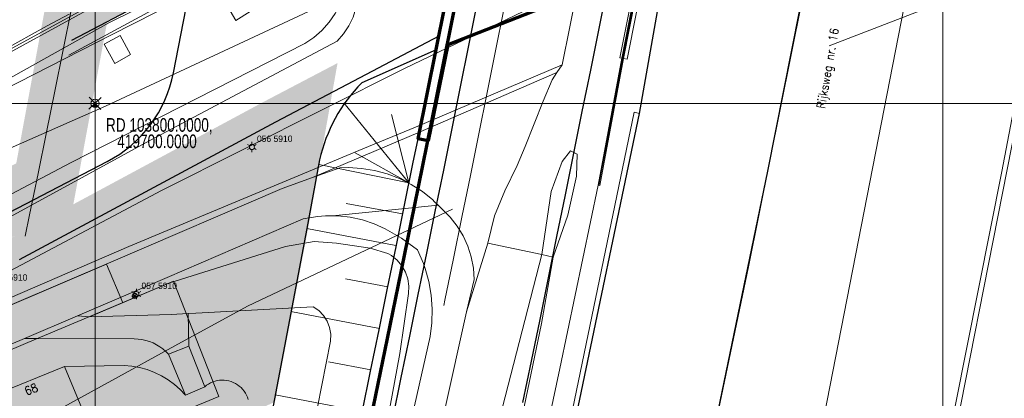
# Model space of a CAD drawing. Header units: metres. Extents: x 102313 to 104557, y 415820 to 422103.
# Tile 840 of 865: x 103791 to 103907, y 419665 to 419710. Entities that reach past the tile are written whole.
import ezdxf
from ezdxf.enums import TextEntityAlignment as Align

# ---------------------------------------------------------------- set-up
doc = ezdxf.new("R2010")
doc.units = ezdxf.units.M
doc.header["$MEASUREMENT"] = 0
for name, pattern in [('DGN Style 3', [169.460776, 121.043411, -48.417365]), ('DGN Style 5', [84.730388, 36.313023, -48.417365]), ('KG-GV', [42, 12, -6, 0, -6, 12, -6]), ('VW-1-1_STREEP', [20, 10, -10])]:
    doc.linetypes.add(name, pattern=pattern)
for name, color, linetype, lineweight in [('00-50m-Bowgr-markering rijstrook', 4, 'DGN Style 5', 0), ('00-Beschermingszone binnenzijde', 41, 'Continuous', 0), ('00-Best-Wonen', 33, 'Continuous', 0), ('00-Bouwgrens', 1, 'Continuous', 0), ('00-Coordinaten', 7, 'Continuous', 0), ('00-Exploitatie-BPGrens', 7, 'Continuous', 40), ('01-Best-Rijweg', 232, 'Continuous', 0), ('04 bestaand wonen hatch', 51, 'Continuous', 0), ('04-best-rijweg hatch', 252, 'Continuous', 0), ('04-groen hatch', 93, 'Continuous', 0), ('Berm', 92, 'Continuous', 0), ('Erf', 52, 'Continuous', 0), ('Geluidsscherm', 7, 'Continuous', 0), ('Hoofdgebouw', 1, 'Continuous', 0), ('Huisnummers_BAG', 7, 'Continuous', 0), ('N-WE-GW-GRONDWERK-G', 3, 'Continuous', 30), ('N-WE-GW-GRONDWERK_KRUIN-G', 3, 'Continuous', 30), ('N-WE-GW-TALUDARCERING-G', 90, 'Continuous', 13), ('N-WE-GW-WATERGANG-G', 90, 'Continuous', 0), ('N-WE-GW-WATERGANG_WATERLIJN-G', 130, 'Continuous', 30), ('N-WE-KG-GRONDVERWERVING-G', 130, 'KG-GV', 30), ('N-WE-KW-KUNSTWERK-G', 4, 'Continuous', 70), ('N-WE-KW-KUNSTWERK_GELUIDSWERING-G', 170, 'VW-1-1_STREEP', 53), ('N-WE-VH-KANTVERHARDING-GD', 6, 'Continuous', 30), ('Oever_slootkant', 92, 'Continuous', 0), ('openbare verlichtingsobj  label', 2, 'Continuous', 0), ('openbare verlichtingsobject', 2, 'Continuous', 0), ('Rijbaan', 7, 'Continuous', 0), ('Straatnaam_BAG', 7, 'Continuous', 0), ('Terrein_bos', 94, 'Continuous', 0), ('Terrein_gras', 3, 'Continuous', 0), ('Terrein_groenvoorziening', 3, 'Continuous', 0), ('Terrein_onbegroeid', 94, 'Continuous', 0), ('Terrein_struiken', 92, 'Continuous', 0), ('verkeersborden', 30, 'Continuous', 0), ('water', 2, 'Continuous', 0), ('Wegdeel', 254, 'Continuous', 0)]:
    doc.layers.add(name, color=color, linetype=linetype, lineweight=lineweight)
doc.styles.add('Style-STANDARD', font='STANDARD.shx')
doc.styles.add('Style-WORKING', font='WORKING.shx')

# ---------------------------------------------------------------- blocks, each defined once
blk = doc.blocks.new('meetpunt_1')
at = {"linetype": 'ByBlock', "lineweight": -2}
blk.add_hatch(color=0, dxfattribs=at).paths.add_polyline_path([(-50000, 0, 0.414213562), (0, -50000), (0, 0)], flags=16)
at = {"color": 0, "linetype": 'ByBlock', "lineweight": -2}
for p, q in [((100000, 0), (-100000, 0)), ((0, 100000), (0, -100000))]:
    blk.add_line(p, q, dxfattribs=at)
blk.add_circle((0, 0), 50000, dxfattribs=at)
blk = doc.blocks.new('125')
at = {"layer": 'verkeersborden'}
for p, q in [((0.212, 0.212), (-0.212, -0.212)), ((0.212, -0.212), (-0.212, 0.212))]:
    blk.add_line(p, q, dxfattribs=at)
blk.add_circle((0, 0), 0.3, dxfattribs=at)
blk = doc.blocks.new('135')
at = {"layer": 'openbare verlichtingsobject'}
for p, q in [((-0.52, 0.3), (-0.26, 0.15)), ((0, 0.3), (0, 0.6)), ((0.26, 0.15), (0.52, 0.3)), ((-0.52, -0.3), (-0.26, -0.15)), ((0, -0.6), (0, -0.3)), ((0.26, -0.15), (0.52, -0.3))]:
    blk.add_line(p, q, dxfattribs=at)
blk.add_circle((0, 0), 0.3, dxfattribs=at)

msp = doc.modelspace()

# ---------------------------------------------------------------- hatches: boundary and pattern name
at = {"layer": '04 bestaand wonen hatch'}
msp.add_hatch(color=256, dxfattribs=at).paths.add_polyline_path([(103633.03, 419562.425), (103637.535, 419577.533), (103642.04, 419592.641), (103635.408, 419589.882), (103636.992, 419598.2), (103638.577, 419606.518), (103639.92, 419607.981), (103639.956, 419607.959), (103640.07, 419608.144), (103640.624, 419608.357), (103640.61, 419608.395), (103642.883, 419609.45), (103645.697, 419610.757), (103661.849, 419617.335), (103678.001, 419623.913), (103683.868, 419626.19), (103689.735, 419628.467), (103704.117, 419634.656), (103718.499, 419640.845), (103735.243, 419648.013), (103755.021, 419656.361), (103774.906, 419664.542), (103788.916, 419670.468), (103792.072, 419671.803), (103799.951, 419675.136), (103803.274, 419676.541), (103809.238, 419679.064), (103814.454, 419665.861), (103814.609, 419665.468), (103806.522, 419662.143), (103804.021, 419661.114), (103802.432, 419660.461), (103780.119, 419651.286), (103762.41, 419643.484), (103763.834, 419639.924), (103764.741, 419637.657), (103766.327, 419633.691), (103767.914, 419629.725), (103768.528, 419628.302), (103769.141, 419626.878), (103770.731, 419623.192), (103771.093, 419622.353), (103769.867, 419621.86), (103759.881, 419617.523), (103757.031, 419616.286), (103750.072, 419613.283), (103749.951, 419613.231), (103745.444, 419611.286), (103731.936, 419605.429), (103717.518, 419599.16), (103703.099, 419592.891), (103654.883, 419571.926), (103654.148, 419571.515), (103643.589, 419566.97)])
at = {"layer": '04-best-rijweg hatch'}
msp.add_hatch(color=256, dxfattribs=at).paths.add_polyline_path([(103788.916, 419670.468), (103789.285, 419672.256), (103790.112, 419676.264), (103801.349, 419681.057), (103802.433, 419678.513), (103803.274, 419676.541), (103799.951, 419675.136), (103792.072, 419671.803)])
at = {"layer": '04-groen hatch'}
msp.add_hatch(color=256, dxfattribs=at).paths.add_polyline_path([(103814.454, 419665.861), (103809.238, 419679.064), (103803.274, 419676.541), (103802.433, 419678.513), (103801.349, 419681.057), (103790.112, 419676.264), (103784.329, 419673.798), (103772.56, 419668.779), (103772.946, 419669.173), (103780.815, 419674.56), (103791.556, 419680.68), (103821.745, 419696.926), (103823.568, 419697.882), (103821.441, 419685.932), (103820.504, 419681.042), (103819.568, 419676.146), (103818.634, 419671.249), (103817.907, 419667.432)])

# ---------------------------------------------------------------- linework, layer by layer
at = {"layer": '00-50m-Bowgr-markering rijstrook', "flags": 128}
for points in [[(103856.186, 420053.952), (103855.372, 420049.039), (103854.558, 420044.138), (103853.741, 420039.238), (103852.923, 420034.339), (103852.101, 420029.439), (103851.277, 420024.541), (103850.451, 420019.64), (103849.925, 420016.533), (103849.623, 420014.748), (103848.791, 420009.847), (103847.958, 420004.951), (103847.122, 420000.055), (103846.283, 419995.159), (103845.442, 419990.264), (103844.598, 419985.369), (103843.752, 419980.471), (103843.353, 419978.171), (103842.904, 419975.584), (103842.052, 419970.687), (103841.199, 419965.794), (103840.343, 419960.901), (103839.484, 419956.009), (103838.623, 419951.117), (103837.759, 419946.226), (103836.893, 419941.335), (103836.025, 419936.445), (103835.154, 419931.555), (103834.28, 419926.665), (103833.404, 419921.776), (103832.525, 419916.888), (103831.644, 419911.999), (103830.761, 419907.112), (103829.875, 419902.224), (103828.986, 419897.337), (103828.095, 419892.451), (103827.201, 419887.565), (103826.305, 419882.68), (103825.407, 419877.795), (103824.506, 419872.91), (103823.602, 419868.026), (103822.696, 419863.142), (103821.587, 419857.179), (103820.736, 419851.169), (103820.037, 419846.246), (103819.336, 419841.324), (103818.632, 419836.402), (103817.925, 419831.48), (103817.216, 419826.559), (103816.504, 419821.638), (103815.79, 419816.716), (103815.074, 419811.796), (103814.354, 419806.875), (103813.633, 419801.955), (103812.908, 419797.035), (103812.181, 419792.115), (103811.452, 419787.196), (103810.72, 419782.276), (103809.986, 419777.357), (103809.249, 419772.439), (103808.672, 419768.604), (103808.18, 419766.093), (103807.928, 419764.812), (103806.969, 419759.932), (103806.006, 419755.051), (103805.871, 419754.364), (103805.044, 419750.183), (103804.077, 419745.308), (103803.109, 419740.434), (103802.138, 419735.561), (103801.164, 419730.688), (103800.188, 419725.816), (103799.209, 419720.945), (103798.228, 419716.073), (103797.244, 419711.203), (103796.258, 419706.333), (103795.269, 419701.463), (103794.278, 419696.594), (103793.285, 419691.725), (103792.288, 419686.857), (103791.29, 419681.989), (103790.289, 419677.122), (103789.285, 419672.256), (103788.279, 419667.39), (103787.271, 419662.524), (103786.26, 419657.659), (103785.246, 419652.794), (103784.23, 419647.93), (103783.212, 419643.067), (103782.191, 419638.204), (103781.167, 419633.341), (103780.141, 419628.48), (103779.113, 419623.618), (103778.082, 419618.757), (103777.049, 419613.897), (103776.013, 419609.037), (103774.975, 419604.178), (103773.934, 419599.319), (103772.89, 419594.461), (103771.845, 419589.603), (103770.796, 419584.746), (103769.746, 419579.889), (103768.692, 419575.033), (103767.637, 419570.178), (103766.579, 419565.323), (103765.518, 419560.468), (103764.455, 419555.614), (103764.454, 419555.611), (103763.389, 419550.761), (103762.321, 419545.908), (103761.25, 419541.056), (103760.177, 419536.204), (103759.102, 419531.353), (103758.024, 419526.502), (103756.943, 419521.652), (103755.86, 419516.802), (103754.775, 419511.953), (103753.687, 419507.105), (103752.597, 419502.257), (103751.504, 419497.41), (103750.408, 419492.563), (103749.311, 419487.717), (103748.21, 419482.871), (103747.108, 419478.026), (103746.002, 419473.182), (103744.895, 419468.338), (103743.784, 419463.494), (103742.672, 419458.651), (103741.557, 419453.809), (103740.439, 419448.968), (103739.319, 419444.126), (103738.196, 419439.286), (103737.071, 419434.446), (103735.944, 419429.607), (103734.814, 419424.768), (103733.681, 419419.93), (103732.546, 419415.092), (103731.409, 419410.255), (103730.269, 419405.418), (103729.213, 419400.948), (103728.088, 419396.494), (103726.868, 419391.676), (103725.645, 419386.859), (103724.421, 419382.043), (103723.194, 419377.228), (103721.871, 419372.049), (103720.622, 419366.847), (103720.542, 419366.514), (103719.462, 419362.022), (103718.297, 419357.191), (103717.13, 419352.361), (103715.961, 419347.532), (103714.789, 419342.704), (103713.615, 419337.876), (103712.438, 419333.048), (103711.258, 419328.222), (103710.077, 419323.395), (103708.892, 419318.57), (103707.706, 419313.745), (103706.517, 419308.92), (103705.325, 419304.097), (103704.131, 419299.274), (103702.934, 419294.451), (103701.735, 419289.629), (103700.534, 419284.808), (103699.33, 419279.987), (103698.124, 419275.167), (103696.915, 419270.347), (103695.703, 419265.529), (103694.49, 419260.71), (103693.273, 419255.893), (103692.055, 419251.076), (103690.833, 419246.259), (103689.61, 419241.444), (103688.384, 419236.629), (103687.155, 419231.814), (103685.924, 419227), (103684.691, 419222.187), (103683.455, 419217.374), (103682.216, 419212.562), (103680.976, 419207.751), (103679.732, 419202.939), (103678.75, 419199.145), (103678.487, 419198.134), (103677.238, 419193.317), (103675.987, 419188.505), (103674.733, 419183.694), (103673.477, 419178.879), (103673.301, 419178.206), (103672.22, 419174.074), (103670.96, 419169.264), (103669.698, 419164.455), (103668.434, 419159.647), (103667.167, 419154.839), (103665.898, 419150.032), (103664.627, 419145.225), (103663.354, 419140.419), (103662.079, 419135.614), (103660.801, 419130.809), (103659.521, 419126.005), (103658.239, 419121.201), (103656.955, 419116.398), (103655.668, 419111.596), (103654.38, 419106.794), (103653.089, 419101.992), (103651.796, 419097.192), (103650.5, 419092.392), (103649.203, 419087.592), (103647.903, 419082.793), (103646.601, 419077.995), (103645.297, 419073.197), (103643.99, 419068.4), (103642.682, 419063.604), (103641.371, 419058.808), (103640.058, 419054.013), (103638.742, 419049.218), (103637.425, 419044.424), (103636.105, 419039.631), (103634.783, 419034.838), (103633.459, 419030.045), (103632.133, 419025.254), (103630.804, 419020.463), (103629.474, 419015.672), (103628.141, 419010.883), (103626.805, 419006.094), (103625.468, 419001.305), (103624.128, 418996.517), (103622.787, 418991.73), (103621.443, 418986.943), (103620.096, 418982.157), (103618.748, 418977.372), (103617.397, 418972.587), (103616.045, 418967.803), (103614.689, 418963.019), (103613.332, 418958.236), (103611.973, 418953.454), (103610.611, 418948.672), (103609.247, 418943.891), (103607.881, 418939.111), (103606.513, 418934.331), (103605.142, 418929.552), (103603.77, 418924.773), (103602.395, 418919.995), (103601.018, 418915.218), (103599.638, 418910.441), (103598.257, 418905.665), (103596.873, 418900.89), (103595.487, 418896.115), (103594.099, 418891.341), (103592.709, 418886.568), (103591.316, 418881.795), (103589.922, 418877.023), (103588.525, 418872.251), (103587.126, 418867.48), (103585.724, 418862.71), (103584.321, 418857.941), (103582.915, 418853.172), (103581.507, 418848.403), (103580.097, 418843.636), (103578.685, 418838.869), (103577.27, 418834.102), (103575.853, 418829.337), (103574.434, 418824.572), (103573.013, 418819.807), (103571.59, 418815.044), (103570.164, 418810.281), (103568.736, 418805.516), (103567.783, 418802.341), (103567.308, 418800.76), (103565.875, 418795.995), (103564.44, 418791.235), (103563.004, 418786.475), (103561.565, 418781.716), (103560.124, 418776.958), (103558.681, 418772.2), (103557.236, 418767.443), (103555.789, 418762.687), (103554.339, 418757.931), (103552.887, 418753.176), (103551.433, 418748.421), (103549.977, 418743.668), (103548.518, 418738.914), (103547.058, 418734.162), (103545.595, 418729.41), (103544.13, 418724.659), (103542.663, 418719.909), (103541.193, 418715.159), (103539.722, 418710.41), (103538.248, 418705.662), (103536.772, 418700.914), (103535.294, 418696.167), (103533.813, 418691.421), (103532.331, 418686.675), (103530.846, 418681.93), (103529.359, 418677.186), (103527.87, 418672.443), (103526.379, 418667.7), (103524.885, 418662.958), (103523.39, 418658.216), (103521.888, 418653.464)], [(103905.514, 420045.784), (103904.698, 420040.858), (103903.88, 420035.933), (103903.059, 420031.008), (103902.236, 420026.084), (103901.411, 420021.16), (103900.583, 420016.236), (103899.753, 420011.313), (103899.224, 420008.191), (103898.92, 420006.391), (103898.084, 420001.468), (103897.246, 419996.547), (103896.406, 419991.625), (103895.563, 419986.705), (103894.718, 419981.784), (103893.87, 419976.864), (103893.019, 419971.945), (103892.618, 419969.629), (103892.166, 419967.026), (103891.311, 419962.107), (103890.453, 419957.189), (103889.592, 419952.271), (103888.729, 419947.353), (103887.864, 419942.437), (103886.996, 419937.52), (103886.125, 419932.604), (103885.252, 419927.688), (103884.376, 419922.773), (103883.498, 419917.859), (103882.618, 419912.944), (103881.735, 419908.031), (103880.849, 419903.117), (103879.961, 419898.204), (103879.07, 419893.292), (103878.177, 419888.38), (103877.281, 419883.468), (103876.383, 419878.557), (103875.483, 419873.647), (103874.579, 419868.737), (103873.674, 419863.827), (103872.765, 419858.918), (103871.855, 419854.009), (103870.942, 419849.101), (103870.242, 419844.153), (103869.539, 419839.205), (103868.834, 419834.257), (103868.126, 419829.31), (103867.416, 419824.363), (103866.703, 419819.416), (103865.988, 419814.469), (103865.27, 419809.523), (103864.55, 419804.577), (103863.827, 419799.631), (103863.101, 419794.685), (103862.373, 419789.74), (103861.643, 419784.795), (103860.91, 419779.85), (103860.174, 419774.906), (103859.436, 419769.961), (103858.695, 419765.017), (103857.952, 419760.074), (103857.245, 419756.467), (103856.99, 419755.172), (103856.027, 419750.272), (103855.06, 419745.371), (103854.922, 419744.671), (103854.092, 419740.472), (103853.121, 419735.573), (103852.147, 419730.674), (103851.171, 419725.776), (103850.192, 419720.878), (103849.211, 419715.981), (103848.227, 419711.084), (103847.241, 419706.188), (103846.252, 419701.292), (103845.261, 419696.397), (103844.267, 419691.502), (103843.271, 419686.608), (103842.272, 419681.714), (103841.271, 419676.821), (103840.267, 419671.929), (103839.261, 419667.037), (103838.252, 419662.145), (103837.241, 419657.254), (103836.227, 419652.363), (103835.211, 419647.473), (103834.192, 419642.584), (103833.171, 419637.695), (103832.148, 419632.806), (103831.121, 419627.918), (103830.093, 419623.031), (103829.061, 419618.144), (103828.028, 419613.257), (103826.992, 419608.372), (103825.953, 419603.486), (103824.912, 419598.601), (103823.868, 419593.717), (103822.822, 419588.833), (103821.773, 419583.95), (103820.722, 419579.068), (103819.668, 419574.185), (103818.612, 419569.304), (103817.554, 419564.423), (103816.493, 419559.542), (103815.429, 419554.662), (103814.363, 419549.783), (103813.294, 419544.904), (103813.293, 419544.9), (103812.223, 419540.026), (103811.15, 419535.148), (103810.073, 419530.271), (103808.995, 419525.394), (103807.914, 419520.518), (103806.83, 419515.642), (103805.744, 419510.767), (103804.656, 419505.893), (103803.565, 419501.019), (103802.471, 419496.145), (103801.375, 419491.273), (103800.277, 419486.4), (103799.176, 419481.529), (103798.072, 419476.658), (103796.966, 419471.787), (103795.858, 419466.917), (103794.747, 419462.048), (103793.633, 419457.179), (103792.518, 419452.311), (103791.399, 419447.443), (103790.278, 419442.576), (103789.155, 419437.709), (103788.029, 419432.843), (103786.901, 419427.978), (103785.77, 419423.113), (103784.637, 419418.249), (103783.501, 419413.385), (103782.363, 419408.522), (103781.222, 419403.659), (103780.079, 419398.797), (103778.933, 419393.936), (103777.785, 419389.075), (103776.561, 419384.232), (103775.335, 419379.39), (103774.106, 419374.549), (103772.875, 419369.708), (103771.642, 419364.868), (103770.406, 419360.028), (103769.24, 419355.172), (103769.157, 419354.826), (103768.072, 419350.316), (103766.902, 419345.461), (103765.729, 419340.606), (103764.553, 419335.752), (103763.375, 419330.899), (103762.195, 419326.046), (103761.012, 419321.194), (103759.827, 419316.342), (103758.639, 419311.491), (103757.449, 419306.641), (103756.256, 419301.791), (103755.06, 419296.942), (103753.863, 419292.093), (103752.663, 419287.245), (103751.46, 419282.398), (103750.255, 419277.551), (103749.047, 419272.705), (103747.837, 419267.86), (103746.624, 419263.015), (103745.409, 419258.17), (103744.192, 419253.327), (103742.972, 419248.484), (103741.749, 419243.641), (103740.524, 419238.8), (103739.297, 419233.959), (103738.067, 419229.118), (103736.834, 419224.278), (103735.6, 419219.439), (103734.362, 419214.6), (103733.122, 419209.762), (103731.88, 419204.925), (103730.635, 419200.088), (103729.388, 419195.252), (103728.138, 419190.417), (103727.152, 419186.606), (103726.886, 419185.582), (103725.632, 419180.747), (103724.375, 419175.913), (103723.116, 419171.08), (103721.855, 419166.247), (103721.676, 419165.562), (103720.591, 419161.414), (103719.325, 419156.582), (103718.057, 419151.751), (103716.787, 419146.92), (103715.515, 419142.09), (103714.24, 419137.261), (103712.963, 419132.432), (103711.684, 419127.604), (103710.403, 419122.776), (103709.119, 419117.949), (103707.833, 419113.122), (103706.545, 419108.296), (103705.255, 419103.471), (103703.963, 419098.646), (103702.668, 419093.822), (103701.371, 419088.999), (103700.072, 419084.176), (103698.77, 419079.353), (103697.467, 419074.532), (103696.161, 419069.711), (103694.853, 419064.89), (103693.543, 419060.07), (103692.23, 419055.251), (103690.915, 419050.432), (103689.599, 419045.614), (103688.279, 419040.796), (103686.958, 419035.979), (103685.634, 419031.163), (103684.309, 419026.347), (103682.981, 419021.532), (103681.65, 419016.718), (103680.318, 419011.904), (103678.983, 419007.091), (103677.646, 419002.278), (103676.307, 418997.466), (103674.966, 418992.655), (103673.622, 418987.844), (103672.276, 418983.034), (103670.928, 418978.225), (103669.578, 418973.416), (103668.225, 418968.607), (103666.871, 418963.8), (103665.514, 418958.993), (103664.155, 418954.186), (103662.793, 418949.381), (103661.43, 418944.575), (103660.064, 418939.771), (103658.696, 418934.967), (103657.326, 418930.164), (103655.954, 418925.361), (103654.579, 418920.559), (103653.202, 418915.758), (103651.823, 418910.957), (103650.442, 418906.157), (103649.058, 418901.358), (103647.673, 418896.559), (103646.285, 418891.761), (103644.894, 418886.963), (103643.502, 418882.166), (103642.108, 418877.37), (103640.711, 418872.575), (103639.312, 418867.78), (103637.911, 418862.985), (103636.507, 418858.192), (103635.102, 418853.399), (103633.694, 418848.606), (103632.284, 418843.815), (103630.872, 418839.024), (103629.457, 418834.233), (103628.04, 418829.443), (103626.622, 418824.654), (103625.2, 418819.866), (103623.777, 418815.078), (103622.352, 418810.291), (103620.924, 418805.505), (103619.494, 418800.719), (103618.062, 418795.934), (103616.628, 418791.149), (103615.67, 418787.959), (103615.191, 418786.365), (103613.752, 418781.582), (103612.311, 418776.8), (103610.868, 418772.018), (103609.423, 418767.237), (103607.975, 418762.456), (103606.525, 418757.676), (103605.073, 418752.897), (103603.619, 418748.119), (103602.163, 418743.341), (103600.704, 418738.564), (103599.243, 418733.787), (103597.78, 418729.011), (103596.315, 418724.236), (103594.848, 418719.462), (103593.378, 418714.688), (103591.906, 418709.915), (103590.432, 418705.143), (103588.956, 418700.371), (103587.478, 418695.6), (103585.997, 418690.829), (103584.514, 418686.06), (103583.029, 418681.291), (103581.542, 418676.522), (103580.053, 418671.755), (103578.561, 418666.988), (103577.067, 418662.222), (103575.571, 418657.456), (103574.073, 418652.691), (103572.573, 418647.927), (103571.07, 418643.164), (103569.565, 418638.401)]]:
    msp.add_lwpolyline(points, dxfattribs=at)
at = {"layer": '00-Beschermingszone binnenzijde', "linetype": 'DGN Style 3', "flags": 128}
for points in [[(103081.377, 419449.218), (103087.193, 419450.14), (103107.104, 419453.297), (103177.88, 419465.088), (103177.955, 419465.1), (103266.054, 419479.436), (103332.029, 419506.263), (103341.329, 419510.167), (103419.22, 419542.869), (103478.818, 419567.07), (103510.778, 419580.047), (103574.219, 419606.241), (103574.332, 419606.287), (103626.621, 419627.05), (103677.746, 419647.979), (103697.412, 419656.029), (103747.545, 419678.654), (103760.528, 419689.492), (103767.665, 419694.172), (103799.308, 419711.469), (103800.055, 419711.857), (103800.334, 419711.992), (103823.339, 419722.897), (103964.454, 419770.371), (103968.423, 419772.245), (103977.509, 419776.109), (103997.059, 419784.271), (103999.099, 419785.258)], [(103999.904, 419749.236), (103945.564, 419729.618), (103865.475, 419698.605), (103856.373, 419694.29), (103817.988, 419676.094), (103809.425, 419671.414), (103801.965, 419667.336), (103785.858, 419658.531), (103771.079, 419646.195), (103770.438, 419645.682), (103769.374, 419644.92), (103768.263, 419644.229), (103767.109, 419643.612), (103766.49, 419643.319), (103713.543, 419619.424), (103712.97, 419619.176), (103712.893, 419619.145), (103641.677, 419589.992), (103641.481, 419589.913), (103589.361, 419569.218), (103556.277, 419555.558), (103516.166, 419539.903), (103458.113, 419516.548), (103417.868, 419500), (103415.973, 419499.221), (103389.925, 419487.982), (103352.433, 419472.071), (103325.492, 419460.953), (103279.058, 419441.543), (103279.028, 419441.531), (103279.026, 419441.53), (103274.707, 419440.318), (103206.085, 419429.152), (103184.416, 419425.626), (103113.598, 419413.828), (103113.443, 419413.803), (103087.34, 419409.664)]]:
    msp.add_lwpolyline(points, dxfattribs=at)
at = {"layer": '00-Best-Wonen'}
for p, q in [((103799.951, 419675.136), (103809.238, 419679.064)), ((103814.609, 419665.468), (103809.238, 419679.064)), ((103799.951, 419675.136), (103792.072, 419671.803)), ((103792.072, 419671.803), (103774.906, 419664.542)), ((103806.522, 419662.143), (103814.609, 419665.468))]:
    msp.add_line(p, q, dxfattribs=at)
at = {"layer": '00-Bouwgrens', "flags": 128}
msp.add_lwpolyline([(103801.098, 419706.968), (103802.957, 419707.994), (103804.195, 419705.75), (103802.336, 419704.724), (103801.098, 419706.968)], close=True, dxfattribs=at)
at = {"layer": '00-Coordinaten'}
for p, q in [((103800, 420000), (103800, 417600)), ((103900, 420000), (103900, 417600)), ((104100, 419700), (102600, 419700))]:
    msp.add_line(p, q, dxfattribs=at)
at = {"layer": '00-Exploitatie-BPGrens', "ltscale": 2, "const_width": 3, "flags": 128}
msp.add_lwpolyline([(103679.145, 419627.935), (103772.275, 419666.141), (103771.447, 419668.159), (103772.316, 419668.529), (103772.946, 419669.173), (103780.815, 419674.56), (103791.556, 419680.68), (103821.745, 419696.926), (103823.568, 419697.882), (103821.441, 419685.932), (103820.504, 419681.042), (103819.568, 419676.146), (103818.634, 419671.249), (103817.907, 419667.432), (103814.454, 419665.861), (103814.609, 419665.468), (103806.522, 419662.143)], dxfattribs=at)
at = {"layer": '01-Best-Rijweg'}
for q in [(103784.329, 419673.798), (103803.292, 419676.498)]:
    msp.add_line((103801.349, 419681.057), q, dxfattribs=at)
at = {"layer": 'Berm', "flags": 128}
for points in [[(103856.892, 419713.529), (103855.072, 419704.54)], [(103862.133, 419705.337), (103859.33, 419690.35)], [(103859.33, 419690.35), (103859.515, 419690.313), (103862.318, 419705.3)], [(103854.445, 419703.66), (103853.907, 419702.782)], [(103853.907, 419702.782), (103852.86, 419700.267), (103850.743, 419694.933), (103849.792, 419692.681), (103848.342, 419689.69), (103847.123, 419686.764), (103846.322, 419683.545)], [(103810.969, 419475.977), (103815.696, 419491.741), (103821.364, 419513.388), (103833.209, 419568.527), (103841.729, 419606.504), (103848.968, 419641.25), (103854.834, 419668.754), (103859.33, 419690.35)], [(103846.322, 419683.545), (103852.68, 419682.184)], [(103854.033, 419681.888), (103852.647, 419674.054), (103845.501, 419639.691), (103839.305, 419612.801), (103819.437, 419515.335), (103812.732, 419484.32)]]:
    msp.add_lwpolyline(points, dxfattribs=at)
at = {"layer": 'Erf', "flags": 128}
for points in [[(103808.67, 419670.426), (103808.353, 419670.753), (103808.009, 419671.053), (103807.641, 419671.322), (103807.251, 419671.56), (103806.843, 419671.765), (103806.419, 419671.934), (103805.982, 419672.067), (103805.535, 419672.163), (103805.082, 419672.222), (103804.626, 419672.241), (103793.261, 419672.284), (103791.67, 419672.308)], [(103796.401, 419668.972), (103803.426, 419669.113), (103804.344, 419669.033), (103805.25, 419668.87), (103806.138, 419668.625), (103806.999, 419668.301), (103807.828, 419667.899), (103808.617, 419667.424), (103809.359, 419666.879), (103810.049, 419666.268), (103810.68, 419665.598)]]:
    msp.add_lwpolyline(points, dxfattribs=at)
at = {"layer": 'Geluidsscherm', "flags": 128}
for points in [[(103862.232, 419705.368), (103864.386, 419716.226)], [(103859.429, 419690.397), (103861.255, 419700.129), (103862.232, 419705.368)]]:
    msp.add_lwpolyline(points, dxfattribs=at)
at = {"layer": 'Hoofdgebouw', "flags": 128}
for points in [[(103808.67, 419670.426), (103811.054, 419671.372)], [(103812.946, 419666.604), (103811.054, 419671.372)], [(103810.68, 419665.598), (103808.67, 419670.426)], [(103788.908, 419663.68), (103788.057, 419665.602), (103796.401, 419668.972)], [(103792.744, 419659.754), (103792.212, 419661.006), (103798.649, 419663.608), (103796.401, 419668.972)], [(103810.68, 419665.598), (103812.946, 419666.604)]]:
    msp.add_lwpolyline(points, dxfattribs=at)
at = {"layer": 'N-WE-GW-GRONDWERK-G', "flags": 128}
msp.add_lwpolyline([(103840.224, 419706.312), (103831.456, 419702.414, 0.140143), (103826.475, 419693.34), (103824.966, 419685.263), (103819.382, 419655.859)], format="xyb", dxfattribs=at)
at = {"layer": 'N-WE-GW-GRONDWERK_KRUIN-G', "flags": 128}
msp.add_lwpolyline([(103838.051, 419695.813), (103837.456, 419692.887), (103836.461, 419687.996), (103835.463, 419683.106), (103834.462, 419678.216), (103833.459, 419673.327), (103832.454, 419668.438), (103831.446, 419663.55)], dxfattribs=at)
at = {"layer": 'N-WE-GW-TALUDARCERING-G', "flags": 128}
for points in [[(103836.997, 419690.632), (103829.352, 419700.081)], [(103836.997, 419690.632), (103834.968, 419698.696)], [(103836.997, 419690.632), (103830.682, 419694.18)], [(103836.997, 419690.632), (103826.407, 419692.819)], [(103836.248, 419686.967), (103829.605, 419688.213)], [(103824.966, 419685.263), (103835.491, 419683.244)], [(103829.537, 419679.331), (103834.533, 419678.382)], [(103823.106, 419675.47), (103833.534, 419673.487)], [(103827.522, 419669.542), (103832.518, 419668.594)], [(103821.24, 419665.645), (103831.498, 419663.702)]]:
    msp.add_lwpolyline(points, dxfattribs=at)
at = {"layer": 'N-WE-GW-WATERGANG-G', "flags": 128}
msp.add_lwpolyline([(103826.096, 419801.773), (103825.251, 419796.87), (103824.408, 419791.966), (103823.566, 419787.061), (103822.727, 419782.156), (103821.889, 419777.251), (103821.053, 419772.345), (103820.219, 419767.438), (103819.508, 419763.847), (103819.253, 419762.558), (103818.288, 419757.677), (103817.326, 419752.795), (103817.188, 419752.097), (103816.365, 419747.913), (103815.406, 419743.031), (103814.449, 419738.149), (103813.494, 419733.266), (103812.541, 419728.383), (103811.589, 419723.499), (103810.028, 419715.466, -0.2252105), (103806.722, 419710.98), (103796.893, 419705.703)], format="xyb", dxfattribs=at)
at = {"layer": 'N-WE-GW-WATERGANG_WATERLIJN-G', "flags": 128}
msp.add_lwpolyline([(103824.918, 419801.999), (103824.073, 419797.096), (103823.23, 419792.192), (103822.389, 419787.289), (103821.549, 419782.384), (103820.712, 419777.479), (103819.876, 419772.574), (103819.042, 419767.668), (103818.331, 419764.077), (103818.076, 419762.788), (103817.111, 419757.908), (103816.149, 419753.027), (103816.011, 419752.329), (103815.188, 419748.146), (103814.229, 419743.264), (103813.273, 419738.382), (103812.318, 419733.5), (103811.365, 419728.617), (103810.413, 419723.734), (103808.834, 419715.611, -0.228303), (103806.239, 419712.133), (103797.212, 419707.422)], format="xyb", dxfattribs=at)
at = {"layer": 'N-WE-KG-GRONDVERWERVING-G', "linetype": 'Continuous', "lineweight": 0, "ltscale": 5, "const_width": 7.5, "flags": 128}
for points in [[(103804.552, 419715.496), (103798.107, 419712.246), (103794.066, 419690.456), (103781.719, 419684.043)], [(103780.815, 419674.56), (103791.556, 419680.68), (103821.745, 419696.926), (103823.568, 419697.882), (103821.441, 419685.932), (103820.504, 419681.042), (103819.568, 419676.146), (103818.634, 419671.249), (103817.907, 419667.432), (103814.454, 419665.861), (103814.609, 419665.468), (103806.522, 419662.143), (103804.024, 419661.116)]]:
    msp.add_lwpolyline(points, dxfattribs=at)
at = {"layer": 'N-WE-KW-KUNSTWERK-G', "flags": 128}
msp.add_lwpolyline([(103839.307, 419695.581), (103838.116, 419695.82), (103843.415, 419722.198), (103844.606, 419721.959), (103843.414, 419715.993), (103843.746, 419715.929), (103863.271, 419723.588), (103863.307, 419723.495), (103864.91, 419724.124), (103865.367, 419723.014), (103864.341, 419722.612), (103863.067, 419716.741), (103863.525, 419716.92), (103863.963, 419715.803), (103861.647, 419714.895), (103861.683, 419714.802), (103841.591, 419706.92), (103839.307, 419695.581)], close=True, dxfattribs=at)
at = {"layer": 'N-WE-KW-KUNSTWERK_GELUIDSWERING-G', "const_width": 0.4, "flags": 128}
msp.add_lwpolyline([(103864.43, 419844.104), (103863.869, 419840.155), (103863.165, 419835.21), (103862.458, 419830.265), (103861.748, 419825.321), (103861.036, 419820.377), (103860.321, 419815.434), (103859.603, 419810.49), (103858.884, 419805.547), (103858.161, 419800.604), (103857.436, 419795.661), (103856.709, 419790.719), (103855.979, 419785.777), (103855.246, 419780.835), (103854.511, 419775.893), (103853.773, 419770.952), (103853.033, 419766.011), (103852.298, 419761.125), (103851.602, 419757.574), (103851.348, 419756.28), (103850.385, 419751.382), (103849.419, 419746.485), (103849.281, 419745.785), (103848.451, 419741.588), (103847.48, 419736.692), (103846.507, 419731.796), (103845.532, 419726.9), (103844.554, 419722.006), (103843.573, 419717.111), (103842.59, 419712.217), (103841.604, 419707.324), (103840.616, 419702.431), (103839.625, 419697.539), (103838.632, 419692.647), (103837.637, 419687.756), (103836.638, 419682.865), (103835.638, 419677.975), (103834.635, 419673.085), (103833.629, 419668.196), (103832.621, 419663.307), (103831.61, 419658.419), (103830.597, 419653.531), (103829.582, 419648.644), (103828.564, 419643.757), (103827.543, 419638.871), (103826.52, 419633.986), (103825.494, 419629.1), (103824.466, 419624.216), (103823.436, 419619.332), (103822.402, 419614.448), (103821.367, 419609.565), (103820.329, 419604.683), (103819.288, 419599.801), (103818.245, 419594.919), (103817.2, 419590.039), (103816.152, 419585.158), (103815.101, 419580.278), (103814.048, 419575.399), (103812.993, 419570.521), (103811.935, 419565.642), (103810.874, 419560.765), (103809.811, 419555.888), (103808.746, 419551.011), (103807.678, 419546.135), (103807.677, 419546.132), (103806.607, 419541.26), (103806.577, 419541.121)], dxfattribs=at)
at = {"layer": 'N-WE-VH-KANTVERHARDING-GD', "flags": 128}
for points in [[(103938.122, 420008.729), (103929.212, 419956.023), (103917.54, 419890.643), (103904.148, 419818.719), (103895.328, 419772.86), (103879.323, 419692.029), (103868.789, 419641.128), (103859.751, 419597.65), (103850.171, 419553.164), (103841.185, 419512.285), (103831.03, 419467.189), (103827.323, 419451.05), (103819.703, 419417.647), (103805.967, 419359.663), (103796.787, 419321.155), (103784.348, 419271.121), (103774.215, 419231.059), (103756.213, 419160.926), (103739.998, 419099.494), (103726.902, 419050.989)], [(103781.732, 419328.459), (103786.985, 419350.293), (103792.025, 419370.763), (103796.572, 419389.988), (103801.275, 419409.963), (103805.675, 419429.01), (103811.688, 419455.627), (103819.856, 419491.315), (103825.995, 419519.328), (103833.53, 419553.782), (103841.346, 419590.847), (103849.25, 419627.581), (103856.634, 419662.497), (103864.22, 419698.818), (103867.384, 419716.882), (103869.08, 419725.782), (103874.322, 419752.805), (103877.297, 419767.851), (103882.677, 419795.067), (103888.146, 419823.506), (103890.955, 419838.184), (103894.821, 419859.464)], [(103841.759, 419713.954), (103840.549, 419707.933), (103831.231, 419703.033), (103821.276, 419697.809), (103791.071, 419681.555)], [(103860.388, 419713.738), (103859.403, 419708.836), (103858.416, 419703.934), (103857.426, 419699.033), (103856.434, 419694.132), (103855.439, 419689.231), (103854.441, 419684.331), (103853.441, 419679.432), (103852.439, 419674.533), (103851.434, 419669.635), (103850.427, 419664.737)], [(103845.041, 419711.725), (103844.055, 419706.83), (103843.067, 419701.936), (103842.076, 419697.043), (103841.082, 419692.15), (103840.086, 419687.257), (103839.088, 419682.365), (103838.087, 419677.474), (103837.084, 419672.583), (103836.078, 419667.692), (103835.069, 419662.802)]]:
    msp.add_lwpolyline(points, dxfattribs=at)
msp.add_lwpolyline([(103782.218, 419683.175), (103801.441, 419693.16, 0.2288049), (103809.251, 419703.609), (103813.06, 419723.205), (103814.012, 419728.089), (103814.965, 419732.973), (103815.92, 419737.857), (103816.877, 419742.74), (103817.836, 419747.623), (103818.66, 419751.807), (103818.797, 419752.505), (103819.76, 419757.388), (103820.725, 419762.269), (103820.98, 419763.559), (103821.691, 419767.151), (103822.526, 419772.058), (103823.361, 419776.964), (103824.199, 419781.871), (103825.039, 419786.776), (103825.881, 419791.682), (103826.724, 419796.586), (103827.569, 419801.491)], format="xyb", dxfattribs=at)
at = {"layer": 'Oever_slootkant', "flags": 128}
msp.add_lwpolyline([(103796.966, 419710.505), (103794.37, 419709.164), (103778.629, 419700.419)], dxfattribs=at)
at = {"layer": 'Rijbaan', "flags": 128}
for points in [[(103830.956, 419713.829), (103830.994, 419713.495), (103830.962, 419712.359), (103830.771, 419711.239), (103830.425, 419710.156), (103829.931, 419709.133), (103829.297, 419708.189), (103828.538, 419707.343), (103806.477, 419695.616), (103788.645, 419685.94), (103784.535, 419683.71), (103776.844, 419679.624), (103771.893, 419676.363), (103766.405, 419672.389), (103760.857, 419668.297)], [(103768.684, 419667.872), (103771.581, 419669.962), (103774.796, 419672.084), (103778.097, 419674.071), (103781.477, 419675.92), (103789.406, 419679.946), (103807.83, 419689.718), (103836.507, 419704.106), (103850.57, 419710.873)], [(103825.662, 419691.261), (103828.854, 419692.399), (103829.881, 419692.429), (103831.431, 419692.342), (103832.964, 419692.096), (103834.464, 419691.694), (103835.914, 419691.14), (103837.3, 419690.44), (103838.606, 419689.6), (103839.819, 419688.631), (103840, 419688.453), (103840.46, 419687.998)], [(103766.507, 419666.197), (103802.151, 419681.399), (103822.06, 419689.976), (103825.662, 419691.261)], [(103840.46, 419687.998), (103827.995, 419686.744)], [(103827.995, 419686.744), (103827.189, 419686.741), (103826.251, 419686.653), (103824.55, 419686.397), (103808.516, 419679.476), (103799.029, 419675.439), (103797.924, 419674.969)], [(103797.924, 419674.969), (103791.67, 419672.308)], [(103791.67, 419672.308), (103737.936, 419649.445)]]:
    msp.add_lwpolyline(points, dxfattribs=at)
at = {"layer": 'Terrein_bos', "flags": 128}
for points in [[(103833.942, 419659.64), (103835.937, 419670.529), (103836.969, 419677.611), (103837.007, 419678.468), (103836.885, 419679.316), (103836.608, 419680.128), (103836.185, 419680.874), (103835.632, 419681.528), (103834.966, 419682.069), (103834.541, 419682.321), (103832.459, 419682.922), (103828.472, 419683.529), (103825.853, 419683.715), (103822.458, 419683.129), (103808.693, 419678.821), (103799.346, 419674.863)], [(103825.712, 419676.035), (103811.9, 419675.287), (103810.991, 419675.238)], [(103826.238, 419664.204), (103827.785, 419671.981), (103827.806, 419672.783), (103827.669, 419673.574), (103827.378, 419674.322), (103826.944, 419674.998), (103826.386, 419675.574), (103825.712, 419676.035)], [(103799.346, 419674.863), (103797.924, 419674.969)], [(103810.991, 419675.238), (103808.98, 419675.129), (103799.346, 419674.863)], [(103811.054, 419671.372), (103810.991, 419675.238)], [(103812.946, 419666.604), (103813.162, 419666.775), (103813.392, 419666.927), (103813.635, 419667.059), (103813.888, 419667.168), (103814.15, 419667.256), (103814.418, 419667.321), (103814.691, 419667.362), (103814.967, 419667.379), (103815.242, 419667.373), (103815.516, 419667.342), (103815.787, 419667.288), (103816.051, 419667.211), (103816.308, 419667.111), (103816.554, 419666.989), (103816.79, 419666.847), (103817.011, 419666.684), (103817.218, 419666.503), (103817.407, 419666.304), (103817.579, 419666.09), (103817.731, 419665.862), (103817.862, 419665.621), (103817.972, 419665.37), (103818.059, 419665.11)]]:
    msp.add_lwpolyline(points, dxfattribs=at)
at = {"layer": 'Terrein_gras', "flags": 128}
for points in [[(103854.033, 419681.888), (103855.759, 419686.822), (103856.779, 419691.438), (103856.84, 419694.036), (103856.079, 419694.423), (103855.107, 419693.173), (103853.805, 419689.605), (103852.68, 419682.184)], [(103852.68, 419682.184), (103854.033, 419681.888)]]:
    msp.add_lwpolyline(points, dxfattribs=at)
at = {"layer": 'Terrein_groenvoorziening', "flags": 128}
for points in [[(103829.327, 419712.877), (103828.908, 419711.749), (103828.321, 419710.614), (103827.598, 419709.562), (103826.748, 419708.609), (103825.786, 419707.769), (103824.727, 419707.056), (103797.182, 419693.022), (103782.992, 419685.56), (103772.14, 419679.399), (103765.1, 419674.239), (103758.178, 419668.364), (103752.866, 419663.735), (103746.126, 419659.05), (103741.951, 419656.68), (103699.731, 419638.885)], [(103768.684, 419667.872), (103804.002, 419683.12), (103831.599, 419694.653), (103837.8, 419697.213), (103855.072, 419704.54)], [(103854.445, 419703.66), (103838.074, 419696.55)], [(103855.072, 419704.54), (103854.445, 419703.66)], [(103838.074, 419696.55), (103825.662, 419691.261)]]:
    msp.add_lwpolyline(points, dxfattribs=at)
at = {"layer": 'Terrein_onbegroeid', "flags": 128}
for points in [[(103778.196, 419699.409), (103778.338, 419698.953), (103778.57, 419698.369), (103778.848, 419697.806), (103779.168, 419697.266), (103779.206, 419697.21), (103779.248, 419697.156), (103779.295, 419697.107), (103779.346, 419697.061), (103779.4, 419697.02), (103779.458, 419696.984), (103779.519, 419696.953), (103779.582, 419696.927), (103779.647, 419696.907), (103779.713, 419696.892), (103779.781, 419696.883), (103779.849, 419696.88), (103779.917, 419696.882), (103779.984, 419696.89), (103801.928, 419708.072), (103820.291, 419717.427)], [(103818.308, 419710.824), (103816.595, 419709.778), (103814.445, 419713.502), (103816.353, 419714.461), (103819.513, 419716.298)], [(103760.889, 419680.025), (103768.94, 419684.944), (103782.354, 419691.397), (103801.249, 419699.679), (103825.75, 419711.101), (103829.327, 419712.877)], [(103840.46, 419687.998), (103841.891, 419686.583), (103842.717, 419685.533), (103843.413, 419684.392), (103843.967, 419683.176), (103844.372, 419681.902), (103844.622, 419680.59), (103844.713, 419679.257), (103843.822, 419675.449)], [(103835.356, 419654.099), (103839.515, 419672.544), (103839.719, 419674.153), (103839.763, 419675.776), (103839.648, 419677.394), (103839.373, 419678.994), (103838.943, 419680.558), (103838.742, 419681.132), (103838.034, 419682.742), (103836.135, 419684.119), (103834.234, 419685.199), (103832.91, 419685.813), (103831.527, 419686.28), (103830.101, 419686.592), (103828.649, 419686.746), (103827.995, 419686.744)], [(103843.822, 419675.449), (103841.238, 419663.938), (103835.459, 419642.156), (103827.326, 419613.102), (103823.598, 419598.968), (103818.501, 419579.041), (103815.436, 419565.371), (103810.877, 419540.217), (103806.161, 419515.471), (103800.676, 419484.329)]]:
    msp.add_lwpolyline(points, dxfattribs=at)
at = {"layer": 'Terrein_struiken', "flags": 128}
for points in [[(103846.322, 419683.545), (103843.822, 419675.449)], [(103852.68, 419682.184), (103845.379, 419653.818), (103838.846, 419619.366), (103831.944, 419588.084), (103825.371, 419552.344), (103816.88, 419512.504), (103812.732, 419484.32)]]:
    msp.add_lwpolyline(points, dxfattribs=at)
at = {"layer": 'water', "flags": 128}
for points in [[(103820.624, 419719.41), (103820.101, 419718.814), (103819.46, 419718.323), (103801.634, 419709.501), (103786.608, 419701.149), (103780.069, 419697.312), (103778.764, 419699.76)], [(103778.764, 419699.76), (103780.653, 419700.927), (103799.853, 419711.411)]]:
    msp.add_lwpolyline(points, dxfattribs=at)
at = {"layer": 'Wegdeel', "flags": 128}
for points in [[(103855.8, 419442.712), (103866.469, 419492.154), (103877.94, 419546.044), (103889.304, 419601.064), (103899.888, 419653.372), (103908.116, 419695), (103915.466, 419733.237), (103914.836, 419733.333)], [(103866.753, 419496.168), (103876.547, 419542.118), (103885.862, 419586.808), (103897.329, 419643.778), (103906.921, 419691.969), (103914.836, 419733.333)], [(103898.835, 419729.546), (103896.085, 419714.886), (103885.304, 419659.772), (103874.947, 419608.396), (103862.686, 419549.158), (103850.868, 419493.436), (103840.967, 419447.055)], [(103831.03, 419467.189), (103841.185, 419512.285), (103850.171, 419553.164), (103859.751, 419597.65), (103868.789, 419641.128), (103877.048, 419680.736), (103885.866, 419724.504)], [(103867.413, 419717.036), (103867.384, 419716.882), (103864.22, 419698.818)], [(103864.003, 419716.078), (103861.895, 419705.384)], [(103862.133, 419705.337), (103864.262, 419716.178)], [(103864.47, 419716.259), (103862.318, 419705.3)], [(103862.318, 419705.3), (103862.759, 419705.213), (103864.911, 419716.157)], [(103861.895, 419705.384), (103862.133, 419705.337)], [(103864.22, 419698.818), (103863.595, 419698.95), (103853.588, 419650.814), (103843.518, 419603.411), (103832.737, 419552.559), (103822.73, 419506.57), (103811.31, 419455.738)], [(103811.688, 419455.627), (103819.856, 419491.315), (103825.995, 419519.328), (103833.53, 419553.782), (103841.346, 419590.847), (103849.25, 419627.581), (103856.634, 419662.497), (103864.22, 419698.818)]]:
    msp.add_lwpolyline(points, dxfattribs=at)

# ---------------------------------------------------------------- block references
at = {"layer": '00-Coordinaten', "xscale": 1e-05, "yscale": 1e-05, "zscale": 1e-05, "rotation": 44.1407625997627}
msp.add_blockref('meetpunt_1', (103800, 419700), dxfattribs=at)
msp.add_blockref('meetpunt_1', (103800, 419700), dxfattribs=at)
at = {"layer": 'openbare verlichtingsobject'}
for p in [(103818.5, 419694.862), (103804.877, 419677.528)]:
    msp.add_blockref('135', p, dxfattribs=at)
at = {"layer": 'verkeersborden'}
msp.add_blockref('125', (103804.685, 419677.306), dxfattribs=at)

# ---------------------------------------------------------------- texts
at = {"layer": '00-Coordinaten', "insert": (103801.29, 419698.263), "char_height": 1.6, "attachment_point": 1, "rotation": 0.00001, "line_spacing_factor": 0.722889, "style": 'Style-WORKING'}
msp.add_mtext('\\H1x;\\W0.75;RD 103800.0000,\\P   419700.0000', dxfattribs=at)
at = {"layer": 'Huisnummers_BAG', "color": 7, "linetype": 'Continuous', "lineweight": 0, "style": 'Style-STANDARD'}
msp.add_text('68', height=1, rotation=22.00158, dxfattribs=at).set_placement((103792.473, 419666.306), align=Align.MIDDLE_CENTER)
at = {"layer": 'openbare verlichtingsobj  label', "style": 'Style-WORKING'}
for s, p in [('056 5910', (103819.1, 419695.462)), ('058 5910', (103787.839, 419679.113)), ('057 5910', (103805.477, 419678.128))]:
    msp.add_text(s, height=0.75, dxfattribs=at).set_placement(p)
at = {"layer": 'Straatnaam_BAG', "style": 'Style-STANDARD'}
msp.add_text('Rijksweg nr. 16', height=1, rotation=80.09492, dxfattribs=at).set_placement((103886.397, 419704.137), align=Align.MIDDLE_CENTER)

doc.saveas('drawing.dxf')
